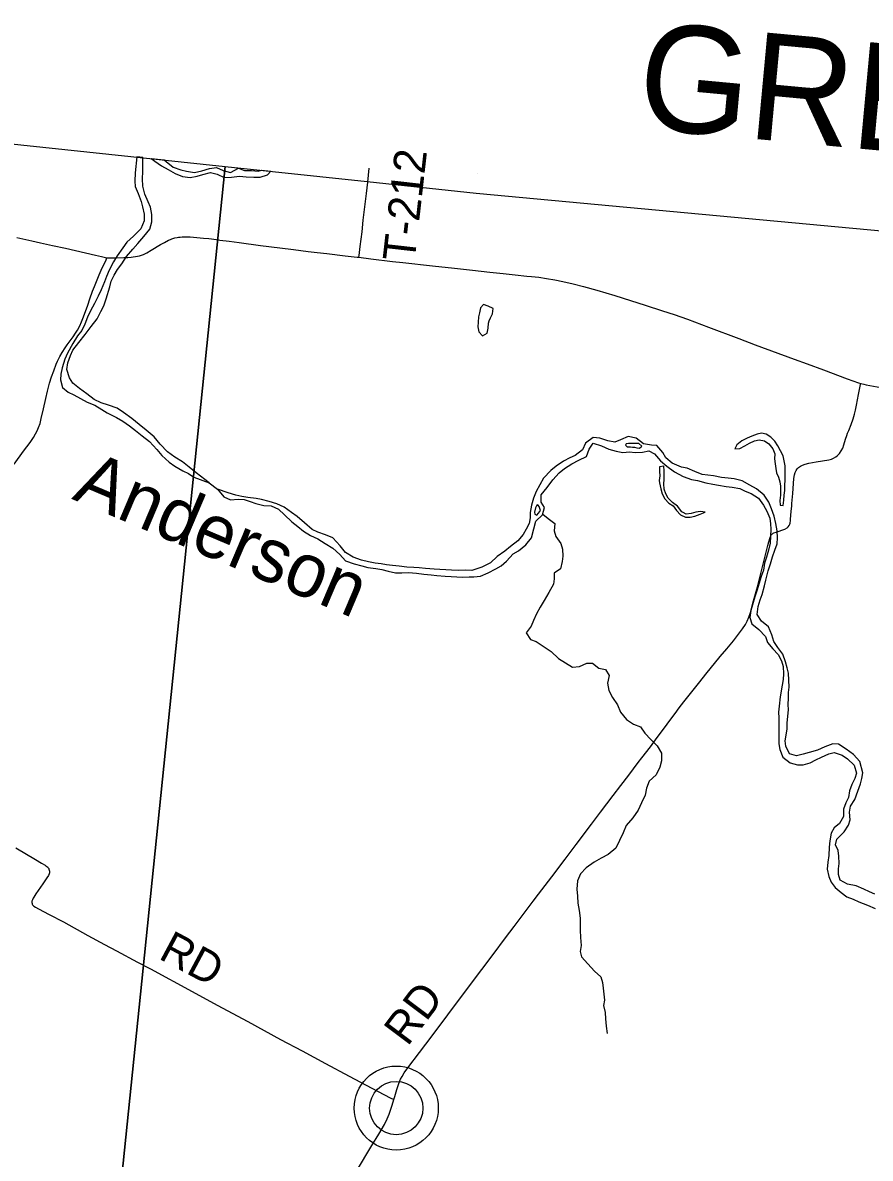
# Model space of a CAD drawing. Extents: x 1442749 to 1756758, y 235267 to 677782.
# Drawn here: x 1576620 to 1584541, y 563182 to 573793 of the extents above; entities that cross this region are included whole.
import ezdxf

# ---------------------------------------------------------------- set-up
doc = ezdxf.new("R2010")
doc.units = 0
for name, color, linetype in [('GM_X_Adjacent_County', 7, 'Continuous'), ('GM_X_Adjacent_County_Text', 7, 'Continuous'), ('GM_X_County', 7, 'Continuous'), ('GM_X_County_Road', 7, 'Continuous'), ('GM_X_Major_River', 7, 'Continuous'), ('GM_X_Major_River_Text', 7, 'Continuous'), ('GM_X_Minor_Lake', 7, 'Continuous'), ('GM_X_Minor_River', 7, 'Continuous'), ('GM_X_Township', 7, 'Continuous'), ('GM_X_Township_Road', 7, 'Continuous'), ('GM_X_Township_Road_Text', 7, 'Continuous'), ('GM_X_Unincorporated', 7, 'Continuous'), ('GM_X_Unincorporated_Location', 7, 'Continuous')]:
    doc.layers.add(name, color=color, linetype=linetype)

msp = doc.modelspace()

# ---------------------------------------------------------------- linework, layer by layer
at = {"layer": 'GM_X_Adjacent_County'}
msp.add_lwpolyline([(1567480, 573618), (1572928, 573040), (1578513, 572449), (1579838, 572308), (1580857, 572200), (1588468, 571492), (1591507, 571209), (1594558, 570925), (1600110, 570408), (1601218, 570299), (1605315, 569892), (1608125, 569657), (1616080, 568853), (1618534, 568633), (1622375, 568282), (1623453, 568184)], dxfattribs=at)
at = {"layer": 'GM_X_County'}
msp.add_lwpolyline([(1567480, 573618), (1572928, 573040), (1578513, 572449), (1579838, 572308), (1580857, 572200), (1588468, 571492), (1591507, 571209), (1594558, 570925), (1600110, 570408), (1601218, 570299), (1605315, 569892), (1608125, 569657), (1616080, 568853), (1618534, 568633), (1622375, 568282), (1623453, 568184)], dxfattribs=at)
at = {"layer": 'GM_X_County_Road'}
for points in [[(1576564, 571786), (1576705, 571754), (1576788, 571736), (1576900, 571711), (1577019, 571685), (1577300, 571621), (1577357, 571608), (1577408, 571597)], [(1577408, 571597), (1577447, 571595), (1577483, 571596), (1577566, 571598), (1577604, 571600), (1577633, 571602), (1577653, 571604), (1577675, 571607), (1577692, 571610), (1577712, 571615), (1577729, 571621), (1577748, 571628), (1577781, 571644), (1577822, 571666), (1577908, 571720), (1577945, 571740), (1577984, 571761), (1578003, 571768), (1578014, 571773), (1578033, 571779), (1578042, 571782), (1578065, 571787), (1578077, 571789), (1578091, 571790), (1578111, 571791), (1578154, 571792), (1578184, 571791), (1578218, 571788), (1578311, 571780), (1578359, 571775), (1578430, 571766), (1578464, 571761)], [(1578464, 571761), (1578550, 571750), (1578642, 571738), (1578843, 571711), (1579023, 571688), (1579152, 571673), (1579287, 571656), (1579372, 571646), (1579464, 571635), (1579634, 571616), (1579747, 571603), (1579762, 571601)], [(1576539, 569668), (1576629, 569789), (1576689, 569871), (1576720, 569917), (1576740, 569951), (1576755, 569979), (1576769, 570012), (1576782, 570049), (1576794, 570093), (1576815, 570186), (1576836, 570282), (1576852, 570349), (1576872, 570425), (1576890, 570485), (1576910, 570541), (1576933, 570603), (1576944, 570630), (1576967, 570674), (1576988, 570711), (1577016, 570756), (1577035, 570782), (1577092, 570859), (1577115, 570891), (1577133, 570921), (1577153, 570959), (1577170, 570997), (1577189, 571046), (1577228, 571154), (1577249, 571213), (1577274, 571284), (1577290, 571327), (1577303, 571360), (1577335, 571436), (1577364, 571502), (1577387, 571549), (1577400, 571576), (1577408, 571597)], [(1579762, 571601), (1579873, 571586), (1580077, 571563), (1580173, 571552), (1580450, 571522), (1580655, 571498), (1580824, 571480), (1580985, 571463), (1581109, 571449), (1581223, 571436), (1581332, 571426), (1581375, 571421), (1581445, 571414), (1581514, 571404), (1581592, 571391), (1581669, 571375), (1581764, 571352), (1581862, 571327), (1581985, 571294), (1582155, 571244), (1582301, 571197), (1582438, 571153), (1582598, 571102), (1582707, 571066), (1582834, 571022), (1583028, 570949), (1583313, 570842), (1583466, 570783), (1583829, 570648), (1583950, 570605), (1584104, 570548), (1584325, 570466), (1584431, 570429), (1584452, 570423)], [(1584452, 570423), (1584480, 570415), (1584502, 570410), (1584639, 570384)]]:
    msp.add_lwpolyline(points, dxfattribs=at)
at = {"layer": 'GM_X_Major_River'}
msp.add_line((1577742, 572532), (1577686, 572538), dxfattribs=at)
for points in [[(1577686, 572538), (1577670, 572390), (1577667, 572312), (1577670, 572262), (1577698, 572196), (1577727, 572123), (1577739, 572073), (1577754, 572004), (1577756, 571942), (1577723, 571866), (1577656, 571797), (1577594, 571741), (1577555, 571689), (1577504, 571613), (1577470, 571557), (1577429, 571480), (1577403, 571422), (1577384, 571370), (1577353, 571296), (1577325, 571238), (1577290, 571170), (1577254, 571100), (1577227, 571040), (1577200, 570976), (1577172, 570918), (1577133, 570866), (1577089, 570794), (1577040, 570704), (1577013, 570648), (1576988, 570568), (1576978, 570508), (1576975, 570456), (1576993, 570384), (1577046, 570341), (1577098, 570315), (1577162, 570280), (1577222, 570247), (1577294, 570218), (1577360, 570178), (1577411, 570147), (1577497, 570104), (1577555, 570070), (1577619, 570027), (1577674, 569982), (1577738, 569934), (1577806, 569879), (1577873, 569806), (1577921, 569749), (1577988, 569687), (1578042, 569650), (1578118, 569607), (1578170, 569581), (1578221, 569546), (1578364, 569494)], [(1578364, 569494), (1578242, 569588), (1578176, 569639), (1578113, 569689), (1578043, 569734), (1577975, 569783), (1577904, 569856), (1577848, 569923), (1577775, 569985), (1577709, 570040), (1577639, 570093), (1577562, 570150), (1577502, 570191), (1577422, 570219), (1577354, 570242), (1577288, 570271), (1577219, 570324), (1577151, 570374), (1577089, 570425), (1577058, 570475), (1577032, 570552), (1577043, 570614), (1577066, 570682), (1577090, 570734), (1577145, 570804), (1577203, 570880), (1577260, 570953), (1577315, 571027), (1577350, 571095), (1577378, 571147), (1577399, 571213), (1577436, 571325), (1577448, 571377), (1577475, 571433), (1577507, 571487), (1577548, 571539), (1577591, 571607), (1577649, 571678), (1577696, 571730), (1577752, 571794), (1577807, 571863), (1577828, 571932), (1577826, 572002), (1577815, 572068), (1577793, 572120), (1577762, 572191), (1577743, 572265), (1577741, 572334), (1577742, 572404), (1577742, 572532)], [(1584463, 566731), (1584471, 566783), (1584443, 566889), (1584385, 566956), (1584317, 567004), (1584245, 567050), (1584191, 567054), (1584117, 567028), (1584047, 566996), (1583971, 566974), (1583915, 566958), (1583853, 566944), (1583785, 566962), (1583753, 567033), (1583747, 567083), (1583755, 567135), (1583765, 567195), (1583765, 567247), (1583772, 567313), (1583776, 567371), (1583774, 567421), (1583776, 567481), (1583778, 567533), (1583782, 567583), (1583780, 567648), (1583776, 567714), (1583764, 567764), (1583750, 567822), (1583723, 567892), (1583677, 567956), (1583639, 568010), (1583621, 568072), (1583591, 568147), (1583523, 568201), (1583485, 568263), (1583493, 568339), (1583513, 568399), (1583531, 568451), (1583554, 568531), (1583564, 568583), (1583586, 568670), (1583608, 568738), (1583626, 568802), (1583650, 568864), (1583672, 568924), (1583674, 568978), (1583670, 569046), (1583657, 569112), (1583643, 569182), (1583619, 569251), (1583593, 569313), (1583549, 569379), (1583477, 569437), (1583417, 569471), (1583343, 569513), (1583269, 569530), (1583213, 569536), (1583151, 569544), (1583075, 569560), (1583023, 569564), (1582971, 569570), (1582903, 569598), (1582829, 569630), (1582777, 569641), (1582691, 569677), (1582631, 569727), (1582601, 569777), (1582547, 569843), (1582495, 569845), (1582423, 569859), (1582354, 569912), (1582278, 569926), (1582207, 569894), (1582155, 569874), (1582087, 569886), (1582015, 569912), (1581951, 569918), (1581881, 569864), (1581851, 569802), (1581783, 569750), (1581733, 569726), (1581675, 569696), (1581605, 569648), (1581555, 569608), (1581487, 569538), (1581453, 569474), (1581420, 569412), (1581394, 569350), (1581376, 569286), (1581364, 569216), (1581362, 569166), (1581352, 569112), (1581324, 569062), (1581296, 569010), (1581248, 568952), (1581180, 568898), (1581126, 568856), (1581055, 568806), (1580993, 568746), (1580912, 568704), (1580816, 568674)], [(1580835, 568616), (1580897, 568621), (1580971, 568651), (1581043, 568689), (1581093, 568717), (1581143, 568761), (1581204, 568829), (1581254, 568859), (1581322, 568913), (1581376, 568979), (1581398, 569064), (1581416, 569134), (1581478, 569194), (1581496, 569264), (1581464, 569314), (1581466, 569380), (1581523, 569450), (1581573, 569520), (1581633, 569586), (1581683, 569626), (1581753, 569672), (1581817, 569706), (1581889, 569740), (1581913, 569808), (1581951, 569864), (1582029, 569838), (1582099, 569808), (1582167, 569790), (1582229, 569778), (1582291, 569782), (1582343, 569777), (1582413, 569781), (1582473, 569793), (1582525, 569765), (1582581, 569699), (1582641, 569649), (1582713, 569597), (1582791, 569552), (1582871, 569524), (1582925, 569514), (1583003, 569492), (1583069, 569482), (1583123, 569472), (1583195, 569458), (1583249, 569453), (1583321, 569439), (1583373, 569417), (1583427, 569395), (1583497, 569351), (1583543, 569285), (1583575, 569229), (1583601, 569162), (1583609, 569110), (1583612, 569060), (1583610, 568994), (1583606, 568930), (1583590, 568864), (1583570, 568798), (1583552, 568742), (1583544, 568678), (1583522, 568618), (1583498, 568545), (1583484, 568495), (1583461, 568427), (1583425, 568301), (1583417, 568235), (1583435, 568177), (1583501, 568123), (1583561, 568057), (1583581, 568002), (1583631, 567942), (1583679, 567888), (1583712, 567830), (1583728, 567776), (1583730, 567710), (1583726, 567656), (1583718, 567602), (1583698, 567493), (1583690, 567407), (1583682, 567351), (1583686, 567297), (1583687, 567229), (1583685, 567173), (1583685, 567113), (1583687, 567055), (1583695, 567001), (1583725, 566930), (1583793, 566876), (1583861, 566858), (1583913, 566858), (1583979, 566878), (1584031, 566906), (1584085, 566930), (1584153, 566960), (1584203, 566974), (1584277, 566948), (1584329, 566914), (1584389, 566855), (1584411, 566781), (1584397, 566731), (1584369, 566675)], [(1582259, 569858), (1582252, 569845), (1582259, 569839), (1582269, 569830)], [(1582269, 569830), (1582299, 569830), (1582319, 569826), (1582337, 569826), (1582361, 569821), (1582385, 569817), (1582405, 569835), (1582379, 569860), (1582323, 569862), (1582281, 569862), (1582259, 569858)], [(1578364, 569494), (1578441, 569435)], [(1578441, 569435), (1578499, 569362), (1578562, 569336), (1578634, 569340), (1578690, 569337), (1578746, 569319), (1578798, 569300), (1578874, 569283), (1578942, 569279), (1579010, 569248), (1579068, 569193), (1579135, 569130), (1579191, 569084), (1579243, 569043), (1579309, 569002), (1579378, 568970), (1579448, 568925), (1579520, 568882), (1579585, 568823), (1579637, 568765), (1579719, 568736), (1579791, 568717), (1579845, 568703), (1579919, 568694), (1579975, 568683), (1580035, 568667), (1580103, 568654), (1580163, 568654), (1580225, 568655), (1580301, 568648), (1580369, 568640), (1580437, 568635), (1580491, 568627), (1580569, 568622), (1580623, 568619), (1580677, 568615), (1580730, 568612), (1580792, 568614), (1580835, 568616)], [(1580816, 568674), (1580754, 568676), (1580692, 568675), (1580626, 568678), (1580576, 568680), (1580518, 568683), (1580466, 568687), (1580384, 568694), (1580326, 568698), (1580276, 568701), (1580209, 568705), (1580137, 568714), (1580077, 568721), (1580021, 568727), (1579969, 568736), (1579913, 568744), (1579853, 568755), (1579787, 568771), (1579707, 568798), (1579638, 568843), (1579586, 568906), (1579517, 568978), (1579449, 569009), (1579377, 569032), (1579325, 569058), (1579255, 569119), (1579184, 569178), (1579132, 569217), (1579064, 569265), (1578995, 569298), (1578923, 569319), (1578851, 569338), (1578801, 569346), (1578725, 569357), (1578669, 569365), (1578613, 569378), (1578539, 569401), (1578441, 569435)], [(1581422, 569280), (1581414, 569260), (1581404, 569220), (1581406, 569202), (1581424, 569192), (1581442, 569210), (1581458, 569236), (1581446, 569272)], [(1581446, 569272), (1581438, 569284), (1581429, 569289), (1581422, 569280)], [(1584585, 565649), (1584533, 565673), (1584481, 565698), (1584409, 565728), (1584327, 565742), (1584259, 565782), (1584243, 565834), (1584245, 565886), (1584249, 565938), (1584247, 566004), (1584240, 566058), (1584216, 566111), (1584228, 566163), (1584298, 566233), (1584336, 566295), (1584352, 566345), (1584346, 566417), (1584356, 566471), (1584396, 566535), (1584425, 566611), (1584449, 566681), (1584463, 566731)], [(1584369, 566675), (1584347, 566615), (1584338, 566553), (1584314, 566503), (1584292, 566443), (1584290, 566375), (1584254, 566311), (1584204, 566271), (1584176, 566221), (1584162, 566149), (1584158, 566089), (1584153, 566012), (1584145, 565950), (1584139, 565884), (1584153, 565814), (1584175, 565762), (1584213, 565712), (1584269, 565664), (1584323, 565626), (1584381, 565602), (1584433, 565577), (1584515, 565547), (1584587, 565515)]]:
    msp.add_lwpolyline(points, dxfattribs=at)
at = {"layer": 'GM_X_Minor_Lake'}
for points in [[(1580981, 571006), (1580991, 571034), (1581012, 571073), (1581017, 571123), (1580971, 571144), (1580927, 571159), (1580897, 571129), (1580888, 571083), (1580881, 571043), (1580876, 570995)], [(1580876, 570995), (1580874, 570951), (1580883, 570905), (1580916, 570866), (1580961, 570892), (1580969, 570938), (1580974, 570986), (1580981, 571006)], [(1583734, 569714), (1583726, 569746), (1583676, 569839), (1583649, 569884), (1583613, 569920), (1583569, 569949), (1583524, 569958), (1583483, 569948), (1583433, 569929), (1583391, 569912), (1583342, 569887), (1583293, 569849), (1583275, 569811), (1583321, 569815), (1583369, 569840), (1583412, 569863), (1583458, 569887), (1583502, 569894), (1583552, 569887), (1583594, 569858), (1583631, 569810), (1583648, 569765), (1583646, 569719)], [(1583646, 569719), (1583653, 569671), (1583658, 569627), (1583665, 569586), (1583683, 569546), (1583696, 569504), (1583701, 569462), (1583703, 569419), (1583702, 569379), (1583697, 569329), (1583698, 569285), (1583728, 569283), (1583733, 569331), (1583736, 569379), (1583741, 569421), (1583744, 569473), (1583746, 569519), (1583745, 569563), (1583747, 569651), (1583734, 569714)], [(1582791, 569216), (1582780, 569221), (1582738, 569274), (1582693, 569309), (1582652, 569350), (1582630, 569392), (1582615, 569435), (1582612, 569483), (1582614, 569525), (1582615, 569565), (1582614, 569605), (1582611, 569649), (1582572, 569644), (1582572, 569600), (1582573, 569558), (1582568, 569514), (1582571, 569494)], [(1582571, 569494), (1582585, 569437), (1582596, 569391), (1582621, 569344), (1582657, 569304), (1582700, 569277), (1582730, 569236), (1582769, 569194), (1582815, 569173), (1582859, 569172), (1582901, 569183), (1582950, 569201), (1582998, 569220), (1582954, 569227), (1582910, 569219), (1582866, 569206), (1582821, 569201), (1582791, 569216)]]:
    msp.add_lwpolyline(points, dxfattribs=at)
at = {"layer": 'GM_X_Minor_River'}
for p, q in [((1577821, 572523), (1577943, 572510)), ((1578852, 572414), (1578939, 572405))]:
    msp.add_line(p, q, dxfattribs=at)
for points in [[(1577821, 572523), (1577856, 572498), (1577917, 572457), (1577980, 572422), (1578046, 572384), (1578115, 572355), (1578185, 572347), (1578252, 572358), (1578304, 572373), (1578375, 572394), (1578438, 572378), (1578502, 572345), (1578572, 572350), (1578647, 572358), (1578709, 572353), (1578779, 572348), (1578841, 572348), (1578907, 572371), (1578939, 572405)], [(1577943, 572510), (1577962, 572496), (1578025, 572443), (1578098, 572417), (1578150, 572406), (1578226, 572393), (1578295, 572409), (1578365, 572432), (1578430, 572439), (1578495, 572411), (1578561, 572392), (1578638, 572434), (1578693, 572412), (1578758, 572412), (1578822, 572405), (1578852, 572414)], [(1580874, 572384), (1580875, 572385)], [(1581480, 569202), (1581530, 569161), (1581594, 569112), (1581588, 569044), (1581602, 568992), (1581650, 568927), (1581666, 568874), (1581669, 568808), (1581662, 568758), (1581646, 568690), (1581586, 568649), (1581587, 568595), (1581582, 568545), (1581536, 568469), (1581495, 568393), (1581456, 568332), (1581421, 568270), (1581394, 568207), (1581371, 568155), (1581326, 568091), (1581365, 568028), (1581418, 568012), (1581492, 567962), (1581559, 567917), (1581628, 567852), (1581692, 567813), (1581757, 567772), (1581823, 567776), (1581892, 567809), (1581944, 567809), (1582005, 567762), (1582067, 567749), (1582100, 567692), (1582085, 567622), (1582098, 567553), (1582133, 567487), (1582178, 567420), (1582207, 567349), (1582262, 567282), (1582329, 567237), (1582393, 567214), (1582434, 567153), (1582491, 567096), (1582550, 567037), (1582591, 566966), (1582590, 566896), (1582573, 566836), (1582539, 566764), (1582476, 566705), (1582449, 566641), (1582438, 566575), (1582403, 566504), (1582373, 566436), (1582322, 566363), (1582261, 566293), (1582233, 566222), (1582198, 566152), (1582163, 566080), (1582092, 566021), (1582027, 565986), (1581960, 565949), (1581887, 565896), (1581834, 565839), (1581805, 565773), (1581798, 565697), (1581804, 565631), (1581809, 565565), (1581820, 565496), (1581829, 565426), (1581830, 565362), (1581829, 565312), (1581832, 565244), (1581839, 565169), (1581830, 565115), (1581843, 565065), (1581902, 565000), (1581963, 564931), (1582022, 564878), (1582039, 564823), (1582046, 564771), (1582051, 564715), (1582056, 564661), (1582049, 564610), (1582062, 564544), (1582067, 564484), (1582074, 564416), (1582081, 564349)]]:
    msp.add_lwpolyline(points, dxfattribs=at)
at = {"layer": 'GM_X_Township'}
for points in [[(1567480, 573618), (1572928, 573040), (1578513, 572449), (1578438, 571717), (1577745, 564960), (1577349, 561102), (1576814, 555881), (1576704, 554811), (1576386, 550844), (1576369, 550638), (1576189, 548397), (1576129, 547648), (1575922, 544864), (1575631, 540931), (1575571, 540239), (1575500, 539411), (1574568, 539459), (1566007, 539894)], [(1576704, 554811), (1576814, 555881), (1577349, 561102), (1577745, 564960), (1578438, 571717), (1578513, 572449), (1579838, 572308), (1580857, 572200), (1588468, 571492), (1591507, 571209), (1594558, 570925), (1600110, 570408), (1601218, 570299), (1605315, 569892), (1608125, 569657), (1616080, 568853), (1618534, 568633), (1622375, 568282), (1623453, 568184), (1622446, 566839), (1615321, 557320), (1613178, 554457)]]:
    msp.add_lwpolyline(points, dxfattribs=at)
at = {"layer": 'GM_X_Township_Road'}
for points in [[(1579762, 571601), (1579764, 571619), (1579774, 571703), (1579792, 571839), (1579802, 571947), (1579823, 572121), (1579833, 572196), (1579845, 572304), (1579859, 572433)], [(1580088, 563730), (1580097, 563758), (1580116, 563826), (1580135, 563881), (1580152, 563920), (1580165, 563946), (1580186, 563979), (1580220, 564027), (1580329, 564170), (1580446, 564325), (1580593, 564522), (1580730, 564706), (1580910, 564945), (1581016, 565087), (1581132, 565241), (1581212, 565348), (1581390, 565584), (1581441, 565650), (1581566, 565813), (1581689, 565977), (1581792, 566115), (1581935, 566303), (1582020, 566415), (1582139, 566572), (1582210, 566666), (1582284, 566763), (1582373, 566880), (1582406, 566924), (1582486, 567028), (1582550, 567115), (1582617, 567204), (1582668, 567273), (1582717, 567338), (1582756, 567391), (1582800, 567448), (1582899, 567571), (1582947, 567633), (1583004, 567705), (1583139, 567870), (1583200, 567943), (1583263, 568018), (1583310, 568078), (1583347, 568128), (1583374, 568169), (1583392, 568201), (1583407, 568238), (1583421, 568282), (1583451, 568390), (1583488, 568522), (1583516, 568634), (1583583, 568908), (1583592, 568942), (1583602, 568973), (1583607, 568986), (1583612, 568999), (1583615, 569006), (1583618, 569010), (1583622, 569014), (1583627, 569018), (1583634, 569022), (1583641, 569025), (1583660, 569031), (1583743, 569062), (1583765, 569073), (1583775, 569082), (1583783, 569094), (1583789, 569107), (1583791, 569117), (1583794, 569140), (1583796, 569153), (1583803, 569224), (1583807, 569280), (1583808, 569299), (1583810, 569332), (1583816, 569394), (1583824, 569486), (1583828, 569534), (1583833, 569569), (1583839, 569591), (1583847, 569608), (1583857, 569623), (1583870, 569637), (1583888, 569650), (1583908, 569660), (1583932, 569669), (1583967, 569677), (1584034, 569690), (1584095, 569699), (1584153, 569708), (1584179, 569715), (1584198, 569723), (1584218, 569735), (1584236, 569750), (1584252, 569767), (1584269, 569792), (1584283, 569818), (1584295, 569849), (1584311, 569902), (1584322, 569937), (1584329, 569958), (1584341, 569983), (1584363, 570040), (1584381, 570091), (1584394, 570136), (1584403, 570173), (1584413, 570220), (1584431, 570320), (1584443, 570381), (1584449, 570411), (1584452, 570423)], [(1576555, 566082), (1576740, 565974), (1576797, 565941), (1576829, 565921), (1576838, 565914), (1576854, 565902), (1576859, 565897), (1576863, 565891), (1576866, 565882), (1576868, 565874), (1576870, 565866), (1576870, 565858), (1576870, 565849), (1576868, 565841), (1576860, 565824), (1576846, 565801), (1576808, 565747), (1576742, 565653), (1576724, 565623), (1576717, 565611), (1576711, 565598), (1576709, 565591), (1576707, 565583), (1576707, 565573), (1576708, 565563), (1576710, 565557), (1576713, 565551), (1576718, 565545), (1576723, 565539), (1576739, 565528), (1576767, 565512), (1576868, 565461), (1577001, 565391), (1577228, 565265), (1577384, 565181), (1577497, 565121), (1577694, 565016), (1577816, 564952)], [(1577816, 564952), (1578205, 564741), (1578439, 564614), (1578724, 564459), (1579030, 564293), (1579232, 564185), (1579449, 564068), (1579672, 563949), (1579884, 563837), (1580055, 563747), (1580088, 563730)], [(1579741, 563061), (1579884, 563300), (1579948, 563406), (1580001, 563498), (1580027, 563551), (1580046, 563593), (1580062, 563640), (1580074, 563679), (1580088, 563730)]]:
    msp.add_lwpolyline(points, dxfattribs=at)
at = {"layer": 'GM_X_Unincorporated'}
for radius in [393, 249]:
    msp.add_circle((1580111, 563651), radius, dxfattribs=at)
at = {"layer": 'GM_X_Unincorporated_Location'}
msp.add_line((1580111, 563651), (1580111, 563651), dxfattribs=at)

# ---------------------------------------------------------------- texts
at = {"layer": 'GM_X_Adjacent_County_Text'}
msp.add_text('GREENE COUNTY', height=1000, rotation=354.6917, dxfattribs=at).set_placement((1582342, 572811))
at = {"layer": 'GM_X_Major_River_Text'}
msp.add_text('Anderson', height=500, rotation=337.0175, dxfattribs=at).set_placement((1577072, 569345))
at = {"layer": 'GM_X_Township_Road_Text'}
for s, rotation, p in [('T-212', 83.5681, (1580282, 571552)), ('RD', 331.8923, (1577880, 565053)), ('RD', 53.0286, (1580216, 564220))]:
    msp.add_text(s, height=300, rotation=rotation, dxfattribs=at).set_placement(p)

doc.saveas('drawing.dxf')
